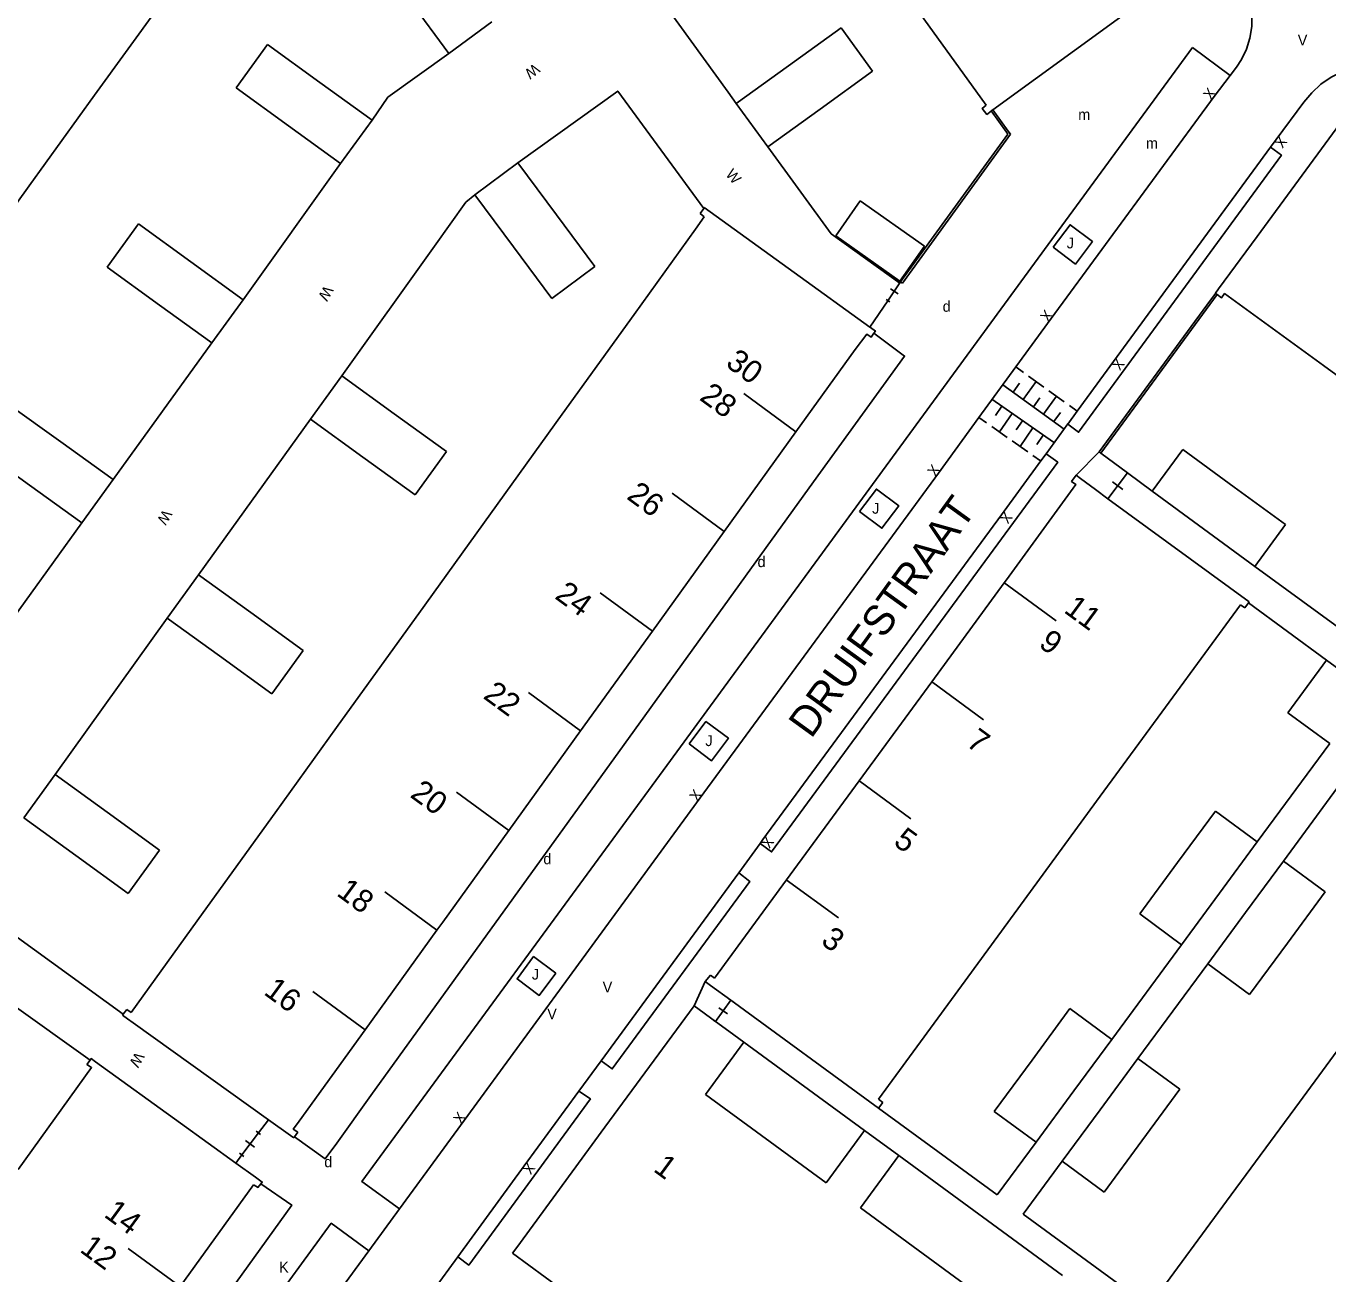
# Model space of a CAD drawing. Extents: x 134999 to 136502, y 457398 to 459002.
# Drawn here: x 135583.3 to 135643.7, y 457710.1 to 457768 of the extents above; entities that cross this region are included whole.
import ezdxf

# ---------------------------------------------------------------- set-up
doc = ezdxf.new("R2010")
doc.units = 0
for name, color, linetype in [('RI_DGTB_15', 7, 'Continuous'), ('RI_DGTB_2', 7, 'Continuous'), ('RI_DGTB_23', 7, 'Continuous'), ('RI_DGTB_29', 7, 'Continuous'), ('RI_DGTB_30', 7, 'Continuous'), ('RI_DGTB_31', 7, 'Continuous'), ('RI_DGTB_35', 7, 'Continuous'), ('RI_DGTB_36', 7, 'Continuous'), ('RI_DGTB_37', 7, 'Continuous'), ('RI_DGTB_43', 7, 'Continuous'), ('RI_DGTB_48', 7, 'Continuous'), ('RI_DGTB_53', 7, 'Continuous'), ('RI_DGTB_6', 7, 'Continuous')]:
    doc.layers.add(name, color=color, linetype=linetype)

msp = doc.modelspace()

# ---------------------------------------------------------------- linework, layer by layer
at = {"layer": 'RI_DGTB_15'}
for p, q in [((135619.024, 457749.144), (135616.605, 457750.919)), ((135615.693, 457744.519), (135613.274, 457746.294)), ((135628.673, 457742.148), (135631.093, 457740.375)), ((135612.362, 457739.894), (135609.943, 457741.669)), ((135609.031, 457735.268), (135606.612, 457737.043)), ((135625.307, 457737.555), (135627.727, 457735.782)), ((135621.937, 457732.957), (135624.357, 457731.184)), ((135605.7, 457730.643), (135603.281, 457732.418)), ((135618.569, 457728.359), (135620.989, 457726.586)), ((135602.368, 457726.017), (135599.949, 457727.792)), ((135599.032, 457721.396), (135596.613, 457723.171)), ((135590.458, 457709.479), (135588.039, 457711.254))]:
    msp.add_line(p, q, dxfattribs=at)
at = {"layer": 'RI_DGTB_2'}
for p, q in [((135614.772, 457759.127), (135614.581, 457759.273)), ((135639.644, 457741.121), (135639.846, 457740.973)), ((135615.238, 457723.789), (135615.055, 457723.933)), ((135616.601, 457720.82), (135615.908, 457721.328)), ((135614.821, 457718.392), (135620.429, 457714.288)), ((135622.845, 457718.177), (135623.047, 457718.029)), ((135623.047, 457718.029), (135622.846, 457717.755)), ((135623.791, 457715.557), (135622.209, 457716.715)), ((135622.011, 457713.13), (135629.602, 457707.572)), ((135605.88, 457711.037), (135608.152, 457709.366))]:
    msp.add_line(p, q, dxfattribs=at)
for points in [[(135628.16, 457764.093), (135633.924, 457768.27), (135635.458, 457769.376), (135635.79, 457769.616), (135635.602, 457769.876)], [(135586.49, 457764.763), (135589.476, 457768.898)], [(135627.854, 457764.3), (135624.56, 457768.861)], [(135583.454, 457760.56), (135586.49, 457764.763)], [(135628.082, 457764.032), (135628.076, 457764.028), (135627.878, 457763.876), (135627.664, 457764.153), (135627.854, 457764.3)], [(135628.16, 457764.093), (135628.082, 457764.032)], [(135649.073, 457759.836), (135644.64, 457763.072), (135644.479, 457763.19), (135644.62, 457763.384), (135644.338, 457763.591), (135644.19, 457763.389), (135644.084, 457763.209), (135640.417, 457758.206), (135638.63, 457755.773), (135638.482, 457755.572), (135638.484, 457755.57)], [(135580.419, 457756.356), (135583.454, 457760.56)], [(135614.581, 457759.273), (135614.745, 457759.508)], [(135614.745, 457759.508), (135614.771, 457759.546)], [(135614.771, 457759.546), (135618.94, 457756.536), (135622.457, 457754.002)], [(135611.514, 457754.582), (135614.366, 457758.543), (135614.772, 457759.127)], [(135638.484, 457755.57), (135638.566, 457755.51)], [(135638.566, 457755.51), (135638.764, 457755.364), (135638.906, 457755.558), (135639.068, 457755.44)], [(135643.491, 457752.216), (135639.068, 457755.44)], [(135608.183, 457749.957), (135611.514, 457754.582)], [(135622.457, 457754.002), (135622.483, 457753.983), (135622.71, 457753.819), (135622.642, 457753.724)], [(135622.642, 457753.724), (135622.505, 457753.535), (135622.311, 457753.675), (135621.773, 457752.961), (135619.024, 457749.144)], [(135648.098, 457748.859), (135643.491, 457752.216)], [(135604.853, 457745.332), (135608.183, 457749.957)], [(135619.024, 457749.144), (135615.693, 457744.519)], [(135632.019, 457747.125), (135631.812, 457746.843), (135632.005, 457746.701), (135628.791, 457742.28), (135628.687, 457742.138)], [(135632.922, 457746.46), (135632.229, 457746.971), (135632.019, 457747.125)], [(135632.922, 457746.46), (135633.494, 457746.041)], [(135633.494, 457746.041), (135640.047, 457741.247)], [(135601.522, 457740.706), (135604.853, 457745.332)], [(135615.693, 457744.519), (135612.362, 457739.894)], [(135628.687, 457742.138), (135625.321, 457737.546)], [(135640.047, 457741.247), (135640.018, 457741.207)], [(135598.191, 457736.081), (135601.522, 457740.706)], [(135639.644, 457741.121), (135636.334, 457736.601)], [(135640.018, 457741.207), (135639.846, 457740.973)], [(135612.362, 457739.894), (135609.031, 457735.268)], [(135625.321, 457737.546), (135621.95, 457732.947)], [(135636.334, 457736.601), (135632.97, 457732.006)], [(135594.858, 457731.456), (135597.716, 457735.421), (135598.191, 457736.081)], [(135609.031, 457735.268), (135605.7, 457730.643)], [(135621.95, 457732.947), (135618.581, 457728.35)], [(135632.97, 457732.006), (135629.602, 457727.406)], [(135591.526, 457726.832), (135594.858, 457731.456)], [(135605.7, 457730.643), (135602.641, 457726.396)], [(135618.581, 457728.35), (135615.238, 457723.789)], [(135629.602, 457727.406), (135626.235, 457722.807)], [(135588.181, 457722.192), (135591.526, 457726.832)], [(135602.641, 457726.396), (135602.368, 457726.017)], [(135602.368, 457726.017), (135599.032, 457721.396)], [(135614.818, 457723.633), (135615.055, 457723.933)], [(135615.055, 457723.456), (135614.818, 457723.633)], [(135615.055, 457723.456), (135616.002, 457722.763)], [(135605.88, 457711.037), (135606.07, 457711.299), (135610.161, 457716.874), (135614.295, 457722.511)], [(135614.295, 457722.511), (135615.295, 457721.778)], [(135616.002, 457722.763), (135622.846, 457717.755)], [(135626.235, 457722.807), (135622.845, 457718.177)], [(135642.377, 457718.041), (135645.756, 457722.631)], [(135587.778, 457722.076), (135587.818, 457722.128)], [(135588.279, 457721.717), (135588.02, 457721.902), (135587.778, 457722.076)], [(135587.818, 457722.128), (135587.979, 457722.338)], [(135588.181, 457722.192), (135587.979, 457722.338)], [(135588.279, 457721.717), (135594.55, 457717.221)], [(135599.032, 457721.396), (135595.971, 457717.155), (135595.765, 457716.868), (135595.706, 457716.787), (135595.909, 457716.641)], [(135615.295, 457721.778), (135615.908, 457721.328)], [(135614.821, 457718.392), (135616.601, 457720.82)], [(135582.947, 457714.918), (135586.348, 457719.64), (135586.135, 457719.786)], [(135586.278, 457719.983), (135586.135, 457719.786)], [(135593.045, 457715.213), (135590.48, 457717.064), (135586.536, 457719.914), (135586.334, 457720.06), (135586.278, 457719.983)], [(135638.998, 457713.45), (135642.377, 457718.041)], [(135594.55, 457717.221), (135595.58, 457716.483)], [(135595.58, 457716.483), (135595.728, 457716.377)], [(135595.909, 457716.641), (135595.762, 457716.427)], [(135620.429, 457714.288), (135622.209, 457716.715)], [(135595.762, 457716.427), (135595.728, 457716.377)], [(135622.011, 457713.13), (135623.791, 457715.557)], [(135594.136, 457714.425), (135593.955, 457714.556), (135593.045, 457715.213)], [(135590.458, 457709.479), (135593.863, 457714.208)], [(135593.863, 457714.208), (135594.002, 457714.121)], [(135594.002, 457714.121), (135594.064, 457714.078), (135594.205, 457714.255)], [(135594.205, 457714.255), (135594.266, 457714.331), (135594.136, 457714.425)], [(135635.604, 457708.84), (135638.998, 457713.45)]]:
    msp.add_lwpolyline(points, dxfattribs=at)
at = {"layer": 'RI_DGTB_23'}
for p, q in [((135632.019, 457747.125), (135633.086, 457748.209)), ((135614.818, 457723.633), (135614.295, 457722.511))]:
    msp.add_line(p, q, dxfattribs=at)
at = {"layer": 'RI_DGTB_31'}
for p, q in [((135629.223, 457752.161), (135629.577, 457751.904)), ((135629.814, 457751.733), (135630.523, 457751.22)), ((135628.62, 457751.329), (135631.46, 457749.274)), ((135629.093, 457750.987), (135629.395, 457751.403)), ((135629.566, 457750.645), (135630.169, 457751.476)), ((135630.76, 457751.048), (135631.47, 457750.534)), ((135630.973, 457748.657), (135628.102, 457750.662)), ((135628.581, 457750.328), (135628.281, 457749.899)), ((135630.04, 457750.302), (135630.341, 457750.718)), ((135630.513, 457749.959), (135631.116, 457750.791)), ((135631.707, 457750.363), (135632.062, 457750.106)), ((135627.862, 457749.554), (135627.503, 457749.805)), ((135629.059, 457749.994), (135628.46, 457749.137)), ((135630.986, 457749.617), (135631.288, 457750.033)), ((135628.819, 457748.886), (135628.102, 457749.387)), ((135629.537, 457749.66), (135629.238, 457749.231)), ((135630.016, 457749.326), (135629.417, 457748.468)), ((135629.776, 457748.218), (135629.058, 457748.719)), ((135630.494, 457748.992), (135630.195, 457748.563)), ((135630.374, 457747.8), (135630.015, 457748.051))]:
    msp.add_line(p, q, dxfattribs=at)
at = {"layer": 'RI_DGTB_48'}
for p, q in [((135623.29, 457755.23), (135623.88, 457756.099)), ((135623.29, 457755.23), (135623.88, 457756.099)), ((135623.759, 457755.547), (135623.411, 457755.783)), ((135623.967, 457756.04), (135623.793, 457756.158)), ((135623.88, 457756.099), (135623.961, 457756.04)), ((135623.377, 457755.171), (135623.203, 457755.289)), ((135634.28, 457747.335), (135634.52, 457747.153)), ((135634.4, 457747.244), (135633.493, 457746.04)), ((135634.4, 457747.244), (135633.494, 457746.041)), ((135633.706, 457746.823), (135634.187, 457746.461)), ((135633.373, 457746.131), (135633.613, 457745.949)), ((135616.004, 457722.765), (135615.295, 457721.778)), ((135616.002, 457722.763), (135615.295, 457721.778)), ((135615.905, 457722.836), (135616.103, 457722.694)), ((135615.452, 457722.413), (135615.847, 457722.13)), ((135615.196, 457721.849), (135615.394, 457721.707)), ((135593.314, 457715.586), (135594.086, 457716.614)), ((135593.314, 457715.586), (135594.086, 457716.614)), ((135594.189, 457716.537), (135593.983, 457716.691)), ((135593.906, 457715.945), (135593.494, 457716.254)), ((135593.314, 457715.586), (135593.045, 457715.213)), ((135593.417, 457715.508), (135593.211, 457715.663))]:
    msp.add_line(p, q, dxfattribs=at)
msp.add_lwpolyline([(135594.086, 457716.614), (135594.55, 457717.221)], dxfattribs=at)
at = {"layer": 'RI_DGTB_53'}
for p, q in [((135637.423, 457766.984), (135639.164, 457765.68)), ((135597.903, 457761.593), (135593.374, 457755.274)), ((135623.84, 457756.044), (135623.88, 457756.099)), ((135587.346, 457746.931), (135591.92, 457753.266)), ((135596.505, 457749.732), (135591.309, 457742.511)), ((135634.408, 457747.238), (135635.546, 457746.388)), ((135585.897, 457744.919), (135581.382, 457738.67)), ((135640.316, 457742.9), (135644.764, 457739.647)), ((135640.018, 457741.207), (135643.638, 457738.547)), ((135589.855, 457740.503), (135584.653, 457733.245)), ((135640.421, 457730.112), (135643.783, 457734.678)), ((135644.994, 457733.793), (135641.632, 457729.227)), ((135587.818, 457722.128), (135580.464, 457727.437)), ((135636.911, 457725.344), (135633.674, 457720.947)), ((135634.885, 457720.062), (135638.122, 457724.459)), ((135616.601, 457720.82), (135622.209, 457716.715)), ((135599.305, 457718.341), (135597.731, 457716.14)), ((135622.846, 457717.755), (135628.362, 457713.732)), ((135628.362, 457713.732), (135630.164, 457716.18)), ((135623.791, 457715.557), (135631.384, 457709.998)), ((135631.375, 457715.295), (135629.567, 457712.839)), ((135600.631, 457713.084), (135599.203, 457711.143)), ((135629.567, 457712.839), (135635.201, 457708.714)), ((135602.214, 457709.307), (135603.343, 457710.857))]:
    msp.add_line(p, q, dxfattribs=at)
for points in [[(135616.254, 457764.377), (135615.881, 457764.903), (135611.867, 457770.445), (135613.446, 457771.574), (135612.574, 457772.73)], [(135639.404, 457770.488), (135639.71, 457770.028), (135639.939, 457769.54), (135640.094, 457769.024), (135640.17, 457768.49), (135640.167, 457767.951), (135640.084, 457767.418), (135639.924, 457766.903), (135639.689, 457766.418), (135639.457, 457766.067)], [(135637.423, 457766.984), (135630.717, 457757.832), (135613.027, 457733.662), (135598.889, 457714.35), (135600.631, 457713.084)], [(135602.919, 457766.699), (135600.098, 457764.677), (135599.357, 457763.601)], [(135639.457, 457766.067), (135639.164, 457765.68)], [(135642.582, 457764.435), (135642.951, 457764.88), (135643.378, 457765.271), (135643.855, 457765.599), (135644.372, 457765.858), (135644.92, 457766.043), (135645.488, 457766.151), (135646.066, 457766.18), (135646.642, 457766.129), (135647.206, 457765.999), (135647.747, 457765.792), (135648.185, 457765.557)], [(135639.164, 457765.68), (135638.426, 457764.703), (135630.867, 457754.402), (135629.229, 457752.157)], [(135606.127, 457761.623), (135610.756, 457764.959), (135614.745, 457759.508)], [(135641.033, 457762.35), (135641.298, 457762.712), (135642.582, 457764.435)], [(135628.848, 457762.964), (135628.79, 457763.042), (135628.082, 457764.032)], [(135628.972, 457762.964), (135628.871, 457763.101), (135628.16, 457764.093)], [(135623.88, 457756.099), (135628.848, 457762.964)], [(135623.961, 457756.04), (135628.972, 457762.964)], [(135623.84, 457756.044), (135620.652, 457758.339), (135617.712, 457762.361)], [(135631.638, 457749.506), (135632.135, 457749.125), (135641.545, 457761.979), (135641.033, 457762.35)], [(135632.071, 457750.099), (135633.752, 457752.402), (135641.033, 457762.35)], [(135604.128, 457760.139), (135603.714, 457759.796), (135602.254, 457757.752), (135597.959, 457751.74)], [(135630.949, 457757.712), (135631.986, 457756.928), (135632.772, 457757.968), (135631.736, 457758.752), (135630.949, 457757.712)], [(135623.29, 457755.23), (135622.457, 457754.002)], [(135638.484, 457755.57), (135638.088, 457755.021), (135633.086, 457748.209)], [(135638.566, 457755.51), (135633.167, 457748.149)], [(135622.642, 457753.724), (135624.065, 457752.655), (135619.838, 457746.821), (135611.052, 457734.635), (135599.305, 457718.341)], [(135629.229, 457752.157), (135627.509, 457749.801)], [(135627.509, 457749.801), (135625.632, 457747.228), (135614.587, 457732.152), (135603.635, 457717.183), (135600.631, 457713.084)], [(135631.638, 457749.506), (135632.071, 457750.099)], [(135630.626, 457748.12), (135630.625, 457748.121), (135631.637, 457749.507), (135631.638, 457749.506)], [(135617.359, 457730.036), (135617.892, 457729.651), (135631.164, 457747.733), (135630.626, 457748.12)], [(135630.386, 457747.791), (135630.626, 457748.12)], [(135633.086, 457748.209), (135633.167, 457748.149)], [(135633.167, 457748.149), (135634.4, 457747.244)], [(135617.359, 457730.036), (135617.491, 457730.219), (135628.557, 457745.285), (135630.386, 457747.791)], [(135634.4, 457747.244), (135634.408, 457747.238)], [(135621.976, 457745.451), (135623.012, 457744.672), (135623.794, 457745.71), (135622.758, 457746.49), (135621.976, 457745.451)], [(135614.07, 457734.662), (135615.109, 457733.884), (135615.887, 457734.923), (135614.847, 457735.701), (135614.07, 457734.662)], [(135616.369, 457728.672), (135617.359, 457730.036)], [(135609.984, 457719.952), (135610.499, 457719.581), (135616.883, 457728.278), (135616.369, 457728.672)], [(135609.984, 457719.952), (135616.369, 457728.672)], [(135556.67, 457694.412), (135562.209, 457702.102), (135568.941, 457711.454), (135576.167, 457721.491), (135578.892, 457725.265), (135586.278, 457719.983)], [(135607.885, 457724.027), (135607.117, 457722.989), (135606.085, 457723.753), (135606.854, 457724.791), (135607.885, 457724.027)], [(135608.957, 457718.546), (135609.984, 457719.952)], [(135603.343, 457710.857), (135603.847, 457710.477), (135609.485, 457718.187), (135608.957, 457718.546)], [(135603.343, 457710.857), (135606.421, 457715.085), (135608.957, 457718.546)], [(135595.762, 457716.427), (135597.182, 457715.403), (135597.731, 457716.14)], [(135570.74, 457681.671), (135572.151, 457680.619), (135579.561, 457690.924), (135591.312, 457707.234), (135595.636, 457713.263), (135594.205, 457714.255)], [(135576.442, 457680.09), (135574.715, 457681.365), (135581.262, 457690.255), (135590.871, 457703.393), (135597.463, 457712.419), (135599.203, 457711.143)], [(135599.203, 457711.143), (135592.077, 457701.389), (135587.129, 457694.635)]]:
    msp.add_lwpolyline(points, dxfattribs=at)
at = {"layer": 'RI_DGTB_6'}
for p, q in [((135622.574, 457765.877), (135621.117, 457767.893)), ((135593.051, 457765.107), (135594.505, 457767.115)), ((135616.254, 457764.377), (135617.712, 457762.361)), ((135599.357, 457763.601), (135597.903, 457761.593)), ((135606.127, 457761.623), (135604.128, 457760.139)), ((135622.009, 457759.859), (135620.866, 457758.233)), ((135624.989, 457757.764), (135622.009, 457759.859)), ((135587.068, 457756.78), (135588.522, 457758.788)), ((135623.846, 457756.138), (135620.866, 457758.233)), ((135624.989, 457757.764), (135623.846, 457756.138)), ((135607.699, 457755.328), (135609.698, 457756.811)), ((135593.374, 457755.274), (135591.92, 457753.266)), ((135596.505, 457749.732), (135597.959, 457751.74)), ((135602.811, 457748.226), (135601.357, 457746.218)), ((135636.963, 457748.325), (135635.546, 457746.388)), ((135587.346, 457746.931), (135585.897, 457744.919)), ((135641.733, 457744.836), (135640.316, 457742.9)), ((135589.855, 457740.503), (135591.309, 457742.511)), ((135596.161, 457738.997), (135594.707, 457736.989)), ((135641.842, 457736.107), (135643.638, 457738.547)), ((135645.579, 457737.118), (135643.638, 457738.547)), ((135643.783, 457734.678), (135641.842, 457736.107)), ((135583.199, 457731.237), (135584.653, 457733.245)), ((135640.421, 457730.112), (135638.48, 457731.541)), ((135589.505, 457729.731), (135588.051, 457727.723)), ((135641.632, 457729.227), (135643.573, 457727.798)), ((135636.911, 457725.344), (135634.97, 457726.773)), ((135638.122, 457724.459), (135640.063, 457723.03)), ((135633.674, 457720.947), (135631.733, 457722.376)), ((135634.885, 457720.062), (135636.826, 457718.633)), ((135630.164, 457716.18), (135628.223, 457717.609)), ((135631.375, 457715.295), (135633.316, 457713.866))]:
    msp.add_line(p, q, dxfattribs=at)
for points in [[(135602.919, 457766.699), (135601.149, 457769.114)], [(135604.917, 457768.17), (135602.919, 457766.699)], [(135621.117, 457767.893), (135618.685, 457766.135)], [(135594.505, 457767.115), (135596.931, 457765.358)], [(135618.685, 457766.135), (135616.254, 457764.377)], [(135620.143, 457764.119), (135622.574, 457765.877)], [(135595.477, 457763.35), (135593.051, 457765.107)], [(135596.931, 457765.358), (135599.357, 457763.601)], [(135617.712, 457762.361), (135620.143, 457764.119)], [(135597.903, 457761.593), (135595.477, 457763.35)], [(135607.912, 457759.217), (135606.127, 457761.623)], [(135604.128, 457760.139), (135605.914, 457757.734)], [(135588.522, 457758.788), (135590.948, 457757.031)], [(135609.698, 457756.811), (135607.912, 457759.217)], [(135605.914, 457757.734), (135607.699, 457755.328)], [(135590.948, 457757.031), (135593.374, 457755.274)], [(135589.494, 457755.023), (135587.068, 457756.78)], [(135591.92, 457753.266), (135589.494, 457755.023)], [(135597.959, 457751.74), (135600.385, 457749.983)], [(135582.484, 457750.432), (135584.915, 457748.681)], [(135598.931, 457747.975), (135596.505, 457749.732)], [(135600.385, 457749.983), (135602.811, 457748.226)], [(135584.915, 457748.681), (135587.346, 457746.931)], [(135583.466, 457746.669), (135581.035, 457748.419)], [(135601.357, 457746.218), (135598.931, 457747.975)], [(135636.963, 457748.325), (135639.347, 457746.581)], [(135585.897, 457744.919), (135583.466, 457746.669)], [(135635.546, 457746.388), (135637.931, 457744.644)], [(135639.347, 457746.581), (135641.733, 457744.836)], [(135637.931, 457744.644), (135640.316, 457742.9)], [(135591.309, 457742.511), (135593.735, 457740.754)], [(135593.735, 457740.754), (135596.161, 457738.997)], [(135592.281, 457738.746), (135589.855, 457740.503)], [(135594.707, 457736.989), (135592.281, 457738.746)], [(135584.653, 457733.245), (135587.079, 457731.488)], [(135585.625, 457729.48), (135583.199, 457731.237)], [(135587.079, 457731.488), (135589.505, 457729.731)], [(135636.725, 457729.157), (135638.48, 457731.541)], [(135640.421, 457730.112), (135638.666, 457727.728)], [(135588.051, 457727.723), (135585.625, 457729.48)], [(135634.97, 457726.773), (135636.725, 457729.157)], [(135641.632, 457729.227), (135639.877, 457726.843)], [(135638.666, 457727.728), (135636.911, 457725.344)], [(135643.573, 457727.798), (135641.818, 457725.414)], [(135639.877, 457726.843), (135638.122, 457724.459)], [(135641.818, 457725.414), (135640.063, 457723.03)], [(135629.978, 457719.992), (135631.733, 457722.376)], [(135631.919, 457718.563), (135633.674, 457720.947)], [(135628.223, 457717.609), (135629.978, 457719.992)], [(135634.885, 457720.062), (135633.13, 457717.679)], [(135630.164, 457716.18), (135631.919, 457718.563)], [(135636.826, 457718.633), (135635.071, 457716.25)], [(135633.13, 457717.679), (135631.375, 457715.295)], [(135635.071, 457716.25), (135633.316, 457713.866)]]:
    msp.add_lwpolyline(points, dxfattribs=at)

# ---------------------------------------------------------------- texts
at = {"layer": 'RI_DGTB_29'}
for p in [(135625.831, 457754.716), (135617.24, 457742.865), (135607.306, 457729.079), (135597.143, 457715.018)]:
    msp.add_text('d', height=0.5, dxfattribs=at).set_placement(p)
at = {"layer": 'RI_DGTB_30'}
for s, p in [('V', (135642.301, 457767.073)), ('V', (135610.057, 457723.127)), ('V', (135607.484, 457721.883)), ('K', (135595.044, 457710.131))]:
    msp.add_text(s, height=0.5, dxfattribs=at).set_placement(p)
for s, rotation, p in [('W', 218.11549, (135606.887, 457766.264)), ('X', 53.16964, (135638.276, 457764.503)), ('X', 233.79451, (135641.446, 457762.914)), ('W', 310.84528, (135615.729, 457761.071)), ('W', 239.98574, (135597.157, 457755.968)), ('X', 53.72525, (135630.719, 457754.2)), ('X', 233.87568, (135633.899, 457752.604)), ('X', 53.88332, (135625.485, 457747.026)), ('W', 239.98574, (135589.677, 457745.575)), ('X', 233.70347, (135628.705, 457745.486)), ('X', 53.77488, (135614.439, 457731.95)), ('X', 234.12859, (135617.637, 457730.422)), ('W', 239.98574, (135588.395, 457720.402)), ('X', 53.80828, (135603.487, 457716.981)), ('X', 233.94575, (135606.568, 457715.287))]:
    msp.add_text(s, height=0.5, rotation=rotation, dxfattribs=at).set_placement(p)
at = {"layer": 'RI_DGTB_31'}
for p in [(135631.584, 457757.655), (135622.556, 457745.343), (135614.821, 457734.561), (135606.77, 457723.724)]:
    msp.add_text('J', height=0.5, dxfattribs=at).set_placement(p)
at = {"layer": 'RI_DGTB_35'}
for s, rotation, p in [('30', 323.7439, (135615.712, 457752.222)), ('11', 323.7667, (135631.403, 457740.797)), ('3', 323.7667, (135620.131, 457725.414)), ('16', 323.7439, (135594.289, 457723.07)), ('1', 323.7667, (135612.361, 457714.862)), ('14', 323.7417, (135586.876, 457712.752))]:
    msp.add_text(s, height=1.054, rotation=rotation, dxfattribs=at).set_placement(p)
at = {"layer": 'RI_DGTB_36'}
for s, rotation, p in [('28', 323.7439, (135614.501, 457750.658)), ('26', 323.7439, (135611.123, 457746.067)), ('24', 323.7439, (135607.79, 457741.443)), ('9', 323.7667, (135630.235, 457739.203)), ('22', 323.7439, (135604.467, 457736.811)), ('7', 323.7667, (135626.869, 457734.61)), ('20', 323.7439, (135601.078, 457732.228)), ('5', 323.7667, (135623.499, 457730.012)), ('18', 323.7439, (135597.666, 457727.662)), ('12', 323.7417, (135585.754, 457711.123))]:
    msp.add_text(s, height=1.054, rotation=rotation, dxfattribs=at).set_placement(p)
at = {"layer": 'RI_DGTB_37'}
msp.add_text('DRUIFSTRAAT', height=1.4, rotation=54.09381, dxfattribs=at).set_placement((135619.727, 457734.869))
at = {"layer": 'RI_DGTB_43'}
for p in [(135632.116, 457763.619), (135635.257, 457762.288)]:
    msp.add_text('m', height=0.5, dxfattribs=at).set_placement(p)

doc.saveas('drawing.dxf')
